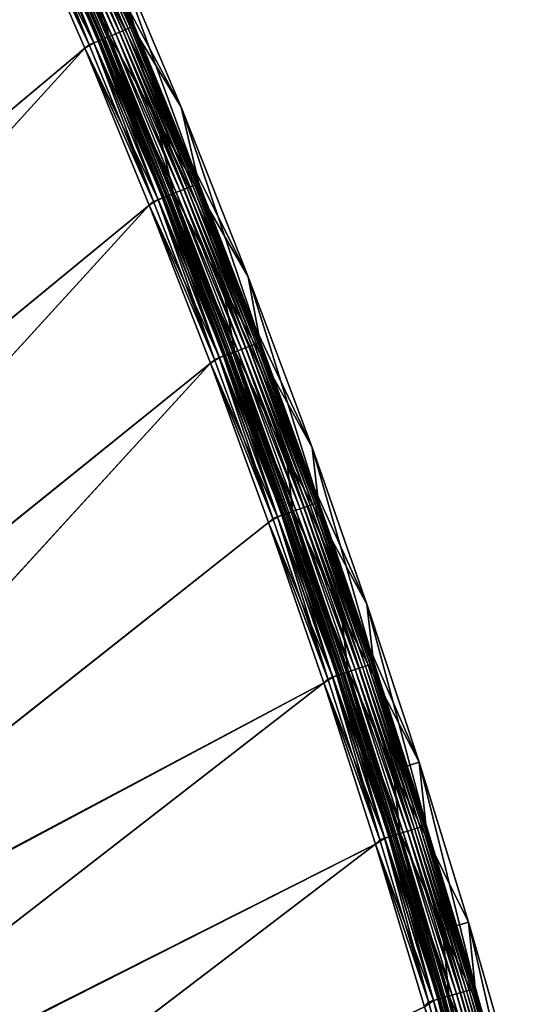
# Model space of a CAD drawing. Header units: metres. Extents: x 0 to 1400, y -1400 to 0.
# Tile 366 of 367: x 1310 to 1365, y -165 to -57. Entities that reach past the tile are written whole.
import ezdxf

# ---------------------------------------------------------------- set-up
doc = ezdxf.new("R2010")
doc.units = ezdxf.units.M

msp = doc.modelspace()

# ---------------------------------------------------------------- linework, layer by layer
at = {"layer": 'None'}
for points in [[(1315.309814, -40.636436, -5.865956), (1322.718994, -57.758438, -5.865956), (1313.909302, -34.346737, -80)], [(1313.909302, -34.346737, -80), (1322.718994, -57.758438, -5.865956), (1319.858521, -47.77298, -80)], [(1317.107056, -48.967396, -80.052361), (1311.17627, -35.58276, -80.052361), (1327.883301, -66.815987, -80)], [(1327.883301, -66.815987, -80), (1311.17627, -35.58276, -80.052361), (1319.858521, -47.77298, -80)], [(1322.086914, -58.164814, -3.09242), (1314.668091, -41.015167, -3.09242), (1314.390381, -41.138493, -2.598965)], [(1322.321411, -58.066002, -3.61347), (1314.900635, -40.911835, -3.61347), (1314.668091, -41.015167, -3.09242)], [(1322.321411, -58.066002, -3.61347), (1314.668091, -41.015167, -3.09242), (1322.086914, -58.164814, -3.09242)], [(1322.508057, -57.987404, -4.157492), (1315.085693, -40.829639, -4.157492), (1314.900635, -40.911835, -3.61347)], [(1322.508057, -57.987404, -4.157492), (1314.900635, -40.911835, -3.61347), (1322.321411, -58.066002, -3.61347)], [(1322.645264, -57.929596, -4.718482), (1315.22168, -40.769184, -4.718482), (1315.085693, -40.829639, -4.157492)], [(1322.645264, -57.929596, -4.718482), (1315.085693, -40.829639, -4.157492), (1322.508057, -57.987404, -4.157492)], [(1322.732056, -57.893024, -5.290087), (1315.307861, -40.730938, -5.290087), (1315.22168, -40.769184, -4.718482)], [(1322.732056, -57.893024, -5.290087), (1315.22168, -40.769184, -4.718482), (1322.645264, -57.929596, -4.718482)], [(1322.718994, -57.758438, -5.865956), (1315.309814, -40.636436, -5.865956), (1315.307861, -40.730938, -5.290087)], [(1322.718994, -57.758438, -5.865956), (1315.307861, -40.730938, -5.290087), (1322.732056, -57.893024, -5.290087)], [(1311.790283, -42.293659, -3.851689), (1312.127808, -42.143681, -4.292985), (1319.184937, -59.387341, -3.851689)], [(1320.293457, -58.920353, -0.985015), (1312.889526, -41.80529, -0.985015), (1311.953613, -42.221073, -0.444534)], [(1312.127808, -42.143681, -4.292985), (1312.381714, -42.030918, -4.797701), (1319.525391, -59.243931, -4.292985)], [(1312.127808, -42.143681, -4.292985), (1319.525391, -59.243931, -4.292985), (1319.184937, -59.387341, -3.851689)], [(1312.381714, -42.030918, -4.797701), (1312.541382, -41.959949, -5.347445), (1319.78125, -59.136105, -4.797701)], [(1312.381714, -42.030918, -4.797701), (1319.78125, -59.136105, -4.797701), (1319.525391, -59.243931, -4.292985)], [(1312.541382, -41.959949, -5.347445), (1312.568726, -41.854496, -5.918313), (1319.942383, -59.068241, -5.347445)], [(1312.541382, -41.959949, -5.347445), (1319.942383, -59.068241, -5.347445), (1319.78125, -59.136105, -4.797701)], [(1312.568726, -41.854496, -5.918313), (1319.954956, -58.923313, -5.918313), (1319.942383, -59.068241, -5.347445)], [(1312.568726, -41.854496, -5.918313), (1317.107056, -48.967396, -80.052361), (1319.954956, -58.923313, -5.918313)], [(1320.724365, -58.738808, -1.326719), (1313.316895, -41.615437, -1.326719), (1312.889526, -41.80529, -0.985015)], [(1320.724365, -58.738808, -1.326719), (1312.889526, -41.80529, -0.985015), (1320.293457, -58.920353, -0.985015)], [(1321.122681, -58.571003, -1.711938), (1313.711914, -41.439953, -1.711938), (1313.316895, -41.615437, -1.326719)], [(1321.122681, -58.571003, -1.711938), (1313.316895, -41.615437, -1.326719), (1320.724365, -58.738808, -1.326719)], [(1321.484619, -58.418545, -2.137379), (1314.070801, -41.280518, -2.137379), (1313.711914, -41.439953, -1.711938)], [(1321.484619, -58.418545, -2.137379), (1313.711914, -41.439953, -1.711938), (1321.122681, -58.571003, -1.711938)], [(1321.807007, -58.282738, -2.598965), (1314.390381, -41.138493, -2.598965), (1314.070801, -41.280518, -2.137379)], [(1321.807007, -58.282738, -2.598965), (1314.070801, -41.280518, -2.137379), (1321.484619, -58.418545, -2.137379)], [(1322.086914, -58.164814, -3.09242), (1314.390381, -41.138493, -2.598965), (1321.807007, -58.282738, -2.598965)], [(1317.328613, -60.330975), (1309.933228, -43.234287), (1221.869019, -140.424728)], [(1309.933105, -43.234257, -3), (1317.328491, -60.330929, -3), (1222.40271, -139.86412, -3)], [(1317.793457, -59.973515, -3.055977), (1309.933105, -43.234257, -3), (1310.4104, -42.906666, -3.055977)], [(1317.328491, -60.330929, -3), (1309.933105, -43.234257, -3), (1317.793457, -59.973515, -3.055977)], [(1318.325806, -59.749245, -0.112516), (1310.938354, -42.672127, -0.112516), (1309.933228, -43.234287)], [(1318.325806, -59.749245, -0.112516), (1309.933228, -43.234287), (1317.328613, -60.330975)], [(1317.793457, -59.973515, -3.055977), (1310.4104, -42.906666, -3.055977), (1310.915527, -42.682266, -3.221156)], [(1318.302856, -59.758938, -3.221156), (1310.915527, -42.682266, -3.221156), (1311.381104, -42.475414, -3.490045)], [(1318.302856, -59.758938, -3.221156), (1317.793457, -59.973515, -3.055977), (1310.915527, -42.682266, -3.221156)], [(1318.845215, -59.530476, -0.251606), (1311.453369, -42.443348, -0.251606), (1310.938354, -42.672127, -0.112516)], [(1318.845215, -59.530476, -0.251606), (1310.938354, -42.672127, -0.112516), (1318.325806, -59.749245, -0.112516)], [(1318.772339, -59.561142, -3.490045), (1311.381104, -42.475414, -3.490045), (1311.59375, -42.380962, -3.660043)], [(1318.772339, -59.561142, -3.490045), (1318.302856, -59.758938, -3.221156), (1311.381104, -42.475414, -3.490045)], [(1319.349731, -59.317932, -0.444534), (1311.953613, -42.221073, -0.444534), (1311.453369, -42.443348, -0.251606)], [(1319.349731, -59.317932, -0.444534), (1311.453369, -42.443348, -0.251606), (1318.845215, -59.530476, -0.251606)], [(1311.59375, -42.380962, -3.660043), (1311.790283, -42.293659, -3.851689), (1318.986816, -59.470825, -3.660043)], [(1318.986816, -59.470825, -3.660043), (1318.772339, -59.561142, -3.490045), (1311.59375, -42.380962, -3.660043)], [(1311.790283, -42.293659, -3.851689), (1319.184937, -59.387341, -3.851689), (1318.986816, -59.470825, -3.660043)], [(1320.293457, -58.920353, -0.985015), (1311.953613, -42.221073, -0.444534), (1319.349731, -59.317932, -0.444534)], [(1322.718994, -57.758438, -5.865956), (1329.798462, -75.030792, -5.865956), (1319.858521, -47.77298, -80)], [(1319.858521, -47.77298, -80), (1329.798462, -75.030792, -5.865956), (1327.883301, -66.815987, -80)], [(1317.107056, -48.967396, -80.052361), (1325.106934, -67.951378, -80.052361), (1319.954956, -58.923313, -5.918313)], [(1325.106934, -67.951378, -80.052361), (1317.107056, -48.967396, -80.052361), (1335.271973, -85.434593, -80)], [(1335.271973, -85.434593, -80), (1317.107056, -48.967396, -80.052361), (1327.883301, -66.815987, -80)], [(1328.892334, -75.570992, -2.598965), (1321.807007, -58.282738, -2.598965), (1321.484619, -58.418545, -2.137379)], [(1329.174438, -75.458511, -3.09242), (1322.086914, -58.164814, -3.09242), (1321.807007, -58.282738, -2.598965)], [(1329.174438, -75.458511, -3.09242), (1321.807007, -58.282738, -2.598965), (1328.892334, -75.570992, -2.598965)], [(1329.410889, -75.364258, -3.61347), (1322.321411, -58.066002, -3.61347), (1322.086914, -58.164814, -3.09242)], [(1329.410889, -75.364258, -3.61347), (1322.086914, -58.164814, -3.09242), (1329.174438, -75.458511, -3.09242)], [(1329.598999, -75.289291, -4.157492), (1322.508057, -57.987404, -4.157492), (1322.321411, -58.066002, -3.61347)], [(1329.598999, -75.289291, -4.157492), (1322.321411, -58.066002, -3.61347), (1329.410889, -75.364258, -3.61347)], [(1329.737305, -75.234154, -4.718482), (1322.645264, -57.929596, -4.718482), (1322.508057, -57.987404, -4.157492)], [(1329.737305, -75.234154, -4.718482), (1322.508057, -57.987404, -4.157492), (1329.598999, -75.289291, -4.157492)], [(1329.824829, -75.199265, -5.290087), (1322.732056, -57.893024, -5.290087), (1322.645264, -57.929596, -4.718482)], [(1329.824829, -75.199265, -5.290087), (1322.645264, -57.929596, -4.718482), (1329.737305, -75.234154, -4.718482)], [(1329.798462, -75.030792, -5.865956), (1322.718994, -57.758438, -5.865956), (1322.732056, -57.893024, -5.290087)], [(1329.798462, -75.030792, -5.865956), (1322.732056, -57.893024, -5.290087), (1329.824829, -75.199265, -5.290087)], [(1325.833496, -76.790382, -3.490045), (1318.772339, -59.561142, -3.490045), (1318.986816, -59.470825, -3.660043)], [(1326.415405, -76.558395, -0.444534), (1319.349731, -59.317932, -0.444534), (1318.845215, -59.530476, -0.251606)], [(1318.986816, -59.470825, -3.660043), (1319.184937, -59.387341, -3.851689), (1326.049561, -76.704231, -3.660043)], [(1326.049561, -76.704231, -3.660043), (1325.833496, -76.790382, -3.490045), (1318.986816, -59.470825, -3.660043)], [(1319.184937, -59.387341, -3.851689), (1319.525391, -59.243931, -4.292985), (1326.24939, -76.624603, -3.851689)], [(1319.184937, -59.387341, -3.851689), (1326.24939, -76.624603, -3.851689), (1326.049561, -76.704231, -3.660043)], [(1327.366699, -76.179169, -0.985015), (1320.293457, -58.920353, -0.985015), (1319.349731, -59.317932, -0.444534)], [(1327.366699, -76.179169, -0.985015), (1319.349731, -59.317932, -0.444534), (1326.415405, -76.558395, -0.444534)], [(1319.525391, -59.243931, -4.292985), (1319.78125, -59.136105, -4.797701), (1326.592529, -76.487808, -4.292985)], [(1319.525391, -59.243931, -4.292985), (1326.592529, -76.487808, -4.292985), (1326.24939, -76.624603, -3.851689)], [(1319.78125, -59.136105, -4.797701), (1319.942383, -59.068241, -5.347445), (1326.850464, -76.384964, -4.797701)], [(1319.78125, -59.136105, -4.797701), (1326.850464, -76.384964, -4.797701), (1326.592529, -76.487808, -4.292985)], [(1319.942383, -59.068241, -5.347445), (1319.954956, -58.923313, -5.918313), (1327.012817, -76.320236, -5.347445)], [(1319.942383, -59.068241, -5.347445), (1327.012817, -76.320236, -5.347445), (1326.850464, -76.384964, -4.797701)], [(1319.954956, -58.923313, -5.918313), (1327.012329, -76.142021, -5.918313), (1327.012817, -76.320236, -5.347445)], [(1319.954956, -58.923313, -5.918313), (1325.106934, -67.951378, -80.052361), (1327.012329, -76.142021, -5.918313)], [(1327.801025, -76.006012, -1.326719), (1320.724365, -58.738808, -1.326719), (1320.293457, -58.920353, -0.985015)], [(1327.801025, -76.006012, -1.326719), (1320.293457, -58.920353, -0.985015), (1327.366699, -76.179169, -0.985015)], [(1328.202637, -75.845947, -1.711938), (1321.122681, -58.571003, -1.711938), (1320.724365, -58.738808, -1.326719)], [(1328.202637, -75.845947, -1.711938), (1320.724365, -58.738808, -1.326719), (1327.801025, -76.006012, -1.326719)], [(1328.567383, -75.700531, -2.137379), (1321.484619, -58.418545, -2.137379), (1321.122681, -58.571003, -1.711938)], [(1328.567383, -75.700531, -2.137379), (1321.122681, -58.571003, -1.711938), (1328.202637, -75.845947, -1.711938)], [(1328.892334, -75.570992, -2.598965), (1321.484619, -58.418545, -2.137379), (1328.567383, -75.700531, -2.137379)], [(1233.882446, -152.003723), (1317.328613, -60.330975), (1221.869019, -140.424728)], [(1317.328491, -60.330929, -3), (1234.429688, -151.456421, -3), (1222.40271, -139.86412, -3)], [(1324.390747, -77.56797), (1317.328613, -60.330975), (1233.882446, -152.003723)], [(1317.328491, -60.330929, -3), (1324.390747, -77.567909, -3), (1234.429688, -151.456421, -3)], [(1324.846802, -77.183716, -3.055977), (1317.328491, -60.330929, -3), (1317.793457, -59.973515, -3.055977)], [(1324.390747, -77.567909, -3), (1317.328491, -60.330929, -3), (1324.846802, -77.183716, -3.055977)], [(1325.383423, -76.969803, -0.112516), (1318.325806, -59.749245, -0.112516), (1317.328613, -60.330975)], [(1325.383423, -76.969803, -0.112516), (1317.328613, -60.330975), (1324.390747, -77.56797)], [(1324.846802, -77.183716, -3.055977), (1317.793457, -59.973515, -3.055977), (1318.302856, -59.758938, -3.221156)], [(1325.360229, -76.97905, -3.221156), (1318.302856, -59.758938, -3.221156), (1318.772339, -59.561142, -3.490045)], [(1325.360229, -76.97905, -3.221156), (1324.846802, -77.183716, -3.055977), (1318.302856, -59.758938, -3.221156)], [(1325.90686, -76.761131, -0.251606), (1318.845215, -59.530476, -0.251606), (1318.325806, -59.749245, -0.112516)], [(1325.90686, -76.761131, -0.251606), (1318.325806, -59.749245, -0.112516), (1325.383423, -76.969803, -0.112516)], [(1325.833496, -76.790382, -3.490045), (1325.360229, -76.97905, -3.221156), (1318.772339, -59.561142, -3.490045)], [(1326.415405, -76.558395, -0.444534), (1318.845215, -59.530476, -0.251606), (1325.90686, -76.761131, -0.251606)], [(1329.798462, -75.030792, -5.865956), (1336.546021, -92.450699, -5.865956), (1327.883301, -66.815987, -80)], [(1327.883301, -66.815987, -80), (1336.546021, -92.450699, -5.865956), (1335.271973, -85.434593, -80)], [(1325.106934, -67.951378, -80.052361), (1332.472656, -86.512146, -80.052361), (1327.012329, -76.142021, -5.918313)], [(1332.472656, -86.512146, -80.052361), (1325.106934, -67.951378, -80.052361), (1342.273315, -104.20224, -80)], [(1342.273315, -104.20224, -80), (1325.106934, -67.951378, -80.052361), (1335.271973, -85.434593, -80)], [(1335.315918, -93.11837, -2.137379), (1328.567383, -75.700531, -2.137379), (1328.202637, -75.845947, -1.711938)], [(1335.643311, -92.995148, -2.598965), (1328.892334, -75.570992, -2.598965), (1328.567383, -75.700531, -2.137379)], [(1335.643311, -92.995148, -2.598965), (1328.567383, -75.700531, -2.137379), (1335.315918, -93.11837, -2.137379)], [(1335.927612, -92.888153, -3.09242), (1329.174438, -75.458511, -3.09242), (1328.892334, -75.570992, -2.598965)], [(1335.927612, -92.888153, -3.09242), (1328.892334, -75.570992, -2.598965), (1335.643311, -92.995148, -2.598965)], [(1336.165894, -92.7985, -3.61347), (1329.410889, -75.364258, -3.61347), (1329.174438, -75.458511, -3.09242)], [(1336.165894, -92.7985, -3.61347), (1329.174438, -75.458511, -3.09242), (1335.927612, -92.888153, -3.09242)], [(1336.355347, -92.727188, -4.157492), (1329.598999, -75.289291, -4.157492), (1329.410889, -75.364258, -3.61347)], [(1336.355347, -92.727188, -4.157492), (1329.410889, -75.364258, -3.61347), (1336.165894, -92.7985, -3.61347)], [(1336.494751, -92.674736, -4.718482), (1329.737305, -75.234154, -4.718482), (1329.598999, -75.289291, -4.157492)], [(1336.494751, -92.674736, -4.718482), (1329.598999, -75.289291, -4.157492), (1336.355347, -92.727188, -4.157492)], [(1336.582886, -92.641556, -5.290087), (1329.824829, -75.199265, -5.290087), (1329.737305, -75.234154, -4.718482)], [(1336.582886, -92.641556, -5.290087), (1329.737305, -75.234154, -4.718482), (1336.494751, -92.674736, -4.718482)], [(1336.546021, -92.450699, -5.865956), (1329.798462, -75.030792, -5.865956), (1329.824829, -75.199265, -5.290087)], [(1336.546021, -92.450699, -5.865956), (1329.824829, -75.199265, -5.290087), (1336.582886, -92.641556, -5.290087)], [(1332.084717, -94.334526, -3.221156), (1325.360229, -76.97905, -3.221156), (1325.833496, -76.790382, -3.490045)], [(1332.635498, -94.127243, -0.251606), (1325.90686, -76.761131, -0.251606), (1325.383423, -76.969803, -0.112516)], [(1332.561523, -94.15506, -3.490045), (1325.833496, -76.790382, -3.490045), (1326.049561, -76.704231, -3.660043)], [(1332.561523, -94.15506, -3.490045), (1332.084717, -94.334526, -3.221156), (1325.833496, -76.790382, -3.490045)], [(1333.147827, -93.934395, -0.444534), (1326.415405, -76.558395, -0.444534), (1325.90686, -76.761131, -0.251606)], [(1333.147827, -93.934395, -0.444534), (1325.90686, -76.761131, -0.251606), (1332.635498, -94.127243, -0.251606)], [(1326.049561, -76.704231, -3.660043), (1326.24939, -76.624603, -3.851689), (1332.779297, -94.073112, -3.660043)], [(1332.779297, -94.073112, -3.660043), (1332.561523, -94.15506, -3.490045), (1326.049561, -76.704231, -3.660043)], [(1326.24939, -76.624603, -3.851689), (1326.592529, -76.487808, -4.292985), (1332.980469, -93.997368, -3.851689)], [(1326.24939, -76.624603, -3.851689), (1332.980469, -93.997368, -3.851689), (1332.779297, -94.073112, -3.660043)], [(1334.106323, -93.573662, -0.985015), (1327.366699, -76.179169, -0.985015), (1326.415405, -76.558395, -0.444534)], [(1334.106323, -93.573662, -0.985015), (1326.415405, -76.558395, -0.444534), (1333.147827, -93.934395, -0.444534)], [(1326.592529, -76.487808, -4.292985), (1326.850464, -76.384964, -4.797701), (1333.326172, -93.867249, -4.292985)], [(1326.592529, -76.487808, -4.292985), (1333.326172, -93.867249, -4.292985), (1332.980469, -93.997368, -3.851689)], [(1326.850464, -76.384964, -4.797701), (1327.012817, -76.320236, -5.347445), (1333.586182, -93.769417, -4.797701)], [(1326.850464, -76.384964, -4.797701), (1333.586182, -93.769417, -4.797701), (1333.326172, -93.867249, -4.292985)], [(1327.012817, -76.320236, -5.347445), (1327.012329, -76.142021, -5.918313), (1333.749756, -93.707848, -5.347445)], [(1327.012329, -76.142021, -5.918313), (1333.739014, -93.50782, -5.918313), (1333.749756, -93.707848, -5.347445)], [(1327.012329, -76.142021, -5.918313), (1332.472656, -86.512146, -80.052361), (1333.739014, -93.50782, -5.918313)], [(1327.012817, -76.320236, -5.347445), (1333.749756, -93.707848, -5.347445), (1333.586182, -93.769417, -4.797701)], [(1334.543945, -93.408951, -1.326719), (1327.801025, -76.006012, -1.326719), (1327.366699, -76.179169, -0.985015)], [(1334.543945, -93.408951, -1.326719), (1327.366699, -76.179169, -0.985015), (1334.106323, -93.573662, -0.985015)], [(1334.948486, -93.256699, -1.711938), (1328.202637, -75.845947, -1.711938), (1327.801025, -76.006012, -1.326719)], [(1334.948486, -93.256699, -1.711938), (1327.801025, -76.006012, -1.326719), (1334.543945, -93.408951, -1.326719)], [(1335.315918, -93.11837, -2.137379), (1328.202637, -75.845947, -1.711938), (1334.948486, -93.256699, -1.711938)], [(1245.461914, -164.016968), (1324.390747, -77.56797), (1233.882446, -152.003723)], [(1324.390747, -77.567909, -3), (1246.022583, -163.483215, -3), (1234.429688, -151.456421, -3)], [(1331.117065, -94.938782), (1324.390747, -77.56797), (1245.461914, -164.016968)], [(1324.390747, -77.567909, -3), (1331.117065, -94.938705, -3), (1246.022583, -163.483215, -3)], [(1332.108032, -94.325729, -0.112516), (1325.383423, -76.969803, -0.112516), (1324.390747, -77.56797)], [(1331.567383, -94.529213, -3.055977), (1324.390747, -77.567909, -3), (1324.846802, -77.183716, -3.055977)], [(1331.117065, -94.938705, -3), (1324.390747, -77.567909, -3), (1331.567383, -94.529213, -3.055977)], [(1332.108032, -94.325729, -0.112516), (1324.390747, -77.56797), (1331.117065, -94.938782)], [(1331.567383, -94.529213, -3.055977), (1324.846802, -77.183716, -3.055977), (1325.360229, -76.97905, -3.221156)], [(1332.084717, -94.334526, -3.221156), (1331.567383, -94.529213, -3.055977), (1325.360229, -76.97905, -3.221156)], [(1332.635498, -94.127243, -0.251606), (1325.383423, -76.969803, -0.112516), (1332.108032, -94.325729, -0.112516)], [(1336.546021, -92.450699, -5.865956), (1342.959473, -110.01535, -5.865956), (1335.271973, -85.434593, -80)], [(1335.271973, -85.434593, -80), (1342.959473, -110.01535, -5.865956), (1342.273315, -104.20224, -80)], [(1332.472656, -86.512146, -80.052361), (1339.452271, -105.221497, -80.052361), (1333.739014, -93.50782, -5.918313)], [(1339.452271, -105.221497, -80.052361), (1332.472656, -86.512146, -80.052361), (1348.302979, -121.39592, -80)], [(1348.302979, -121.39592, -80), (1332.472656, -86.512146, -80.052361), (1342.273315, -104.20224, -80)], [(1342.057129, -110.547112, -2.598965), (1335.643311, -92.995148, -2.598965), (1335.315918, -93.11837, -2.137379)], [(1342.343384, -110.445648, -3.09242), (1335.927612, -92.888153, -3.09242), (1335.643311, -92.995148, -2.598965)], [(1342.343384, -110.445648, -3.09242), (1335.643311, -92.995148, -2.598965), (1342.057129, -110.547112, -2.598965)], [(1342.583252, -110.360626, -3.61347), (1336.165894, -92.7985, -3.61347), (1335.927612, -92.888153, -3.09242)], [(1342.583252, -110.360626, -3.61347), (1335.927612, -92.888153, -3.09242), (1342.343384, -110.445648, -3.09242)], [(1342.77417, -110.292992, -4.157492), (1336.355347, -92.727188, -4.157492), (1336.165894, -92.7985, -3.61347)], [(1342.77417, -110.292992, -4.157492), (1336.165894, -92.7985, -3.61347), (1342.583252, -110.360626, -3.61347)], [(1342.914429, -110.243256, -4.718482), (1336.494751, -92.674736, -4.718482), (1336.355347, -92.727188, -4.157492)], [(1342.914429, -110.243256, -4.718482), (1336.355347, -92.727188, -4.157492), (1342.77417, -110.292992, -4.157492)], [(1343.003296, -110.211784, -5.290087), (1336.582886, -92.641556, -5.290087), (1336.494751, -92.674736, -4.718482)], [(1343.003296, -110.211784, -5.290087), (1336.494751, -92.674736, -4.718482), (1342.914429, -110.243256, -4.718482)], [(1342.959473, -110.01535, -5.865956), (1336.546021, -92.450699, -5.865956), (1336.582886, -92.641556, -5.290087)], [(1342.959473, -110.01535, -5.865956), (1336.582886, -92.641556, -5.290087), (1343.003296, -110.211784, -5.290087)], [(1338.953369, -111.64711, -3.490045), (1332.561523, -94.15506, -3.490045), (1332.779297, -94.073112, -3.660043)], [(1339.543823, -111.437843, -0.444534), (1333.147827, -93.934395, -0.444534), (1332.635498, -94.127243, -0.251606)], [(1332.779297, -94.073112, -3.660043), (1332.980469, -93.997368, -3.851689), (1339.172607, -111.569397, -3.660043)], [(1339.172607, -111.569397, -3.660043), (1338.953369, -111.64711, -3.490045), (1332.779297, -94.073112, -3.660043)], [(1332.980469, -93.997368, -3.851689), (1333.326172, -93.867249, -4.292985), (1339.375244, -111.497566, -3.851689)], [(1332.980469, -93.997368, -3.851689), (1339.375244, -111.497566, -3.851689), (1339.172607, -111.569397, -3.660043)], [(1340.509033, -111.095749, -0.985015), (1334.106323, -93.573662, -0.985015), (1333.147827, -93.934395, -0.444534)], [(1340.509033, -111.095749, -0.985015), (1333.147827, -93.934395, -0.444534), (1339.543823, -111.437843, -0.444534)], [(1333.326172, -93.867249, -4.292985), (1333.586182, -93.769417, -4.797701), (1339.723511, -111.374168, -4.292985)], [(1333.326172, -93.867249, -4.292985), (1339.723511, -111.374168, -4.292985), (1339.375244, -111.497566, -3.851689)], [(1333.586182, -93.769417, -4.797701), (1333.749756, -93.707848, -5.347445), (1339.985229, -111.281387, -4.797701)], [(1333.586182, -93.769417, -4.797701), (1339.985229, -111.281387, -4.797701), (1339.723511, -111.374168, -4.292985)], [(1333.749756, -93.707848, -5.347445), (1333.739014, -93.50782, -5.918313), (1340.150024, -111.223, -5.347445)], [(1333.739014, -93.50782, -5.918313), (1340.132568, -111.017914, -5.918313), (1340.150024, -111.223, -5.347445)], [(1333.739014, -93.50782, -5.918313), (1339.452271, -105.221497, -80.052361), (1340.132568, -111.017914, -5.918313)], [(1333.749756, -93.707848, -5.347445), (1340.150024, -111.223, -5.347445), (1339.985229, -111.281387, -4.797701)], [(1340.949829, -110.939537, -1.326719), (1334.543945, -93.408951, -1.326719), (1334.106323, -93.573662, -0.985015)], [(1340.949829, -110.939537, -1.326719), (1334.106323, -93.573662, -0.985015), (1340.509033, -111.095749, -0.985015)], [(1341.357178, -110.795151, -1.711938), (1334.948486, -93.256699, -1.711938), (1334.543945, -93.408951, -1.326719)], [(1341.357178, -110.795151, -1.711938), (1334.543945, -93.408951, -1.326719), (1340.949829, -110.939537, -1.326719)], [(1341.727417, -110.663971, -2.137379), (1335.315918, -93.11837, -2.137379), (1334.948486, -93.256699, -1.711938)], [(1341.727417, -110.663971, -2.137379), (1334.948486, -93.256699, -1.711938), (1341.357178, -110.795151, -1.711938)], [(1342.057129, -110.547112, -2.598965), (1335.315918, -93.11837, -2.137379), (1341.727417, -110.663971, -2.137379)], [(1256.592285, -176.447891), (1331.117065, -94.938782), (1245.461914, -164.016968)], [(1331.117065, -94.938705, -3), (1257.166016, -175.927948, -3), (1246.022583, -163.483215, -3)], [(1256.592285, -176.447891), (1337.505005, -112.436867), (1331.117065, -94.938782)], [(1331.117065, -94.938705, -3), (1337.505005, -112.436768, -3), (1257.166016, -175.927948, -3)], [(1338.496704, -111.808968, -0.112516), (1332.108032, -94.325729, -0.112516), (1331.117065, -94.938782)], [(1337.952148, -112.001938, -3.055977), (1331.117065, -94.938705, -3), (1331.567383, -94.529213, -3.055977)], [(1337.505005, -112.436768, -3), (1331.117065, -94.938705, -3), (1337.952148, -112.001938, -3.055977)], [(1338.496704, -111.808968, -0.112516), (1331.117065, -94.938782), (1337.505005, -112.436867)], [(1337.952148, -112.001938, -3.055977), (1331.567383, -94.529213, -3.055977), (1332.084717, -94.334526, -3.221156)], [(1338.473145, -111.817307, -3.221156), (1332.084717, -94.334526, -3.221156), (1332.561523, -94.15506, -3.490045)], [(1338.473145, -111.817307, -3.221156), (1337.952148, -112.001938, -3.055977), (1332.084717, -94.334526, -3.221156)], [(1339.027832, -111.620728, -0.251606), (1332.635498, -94.127243, -0.251606), (1332.108032, -94.325729, -0.112516)], [(1339.027832, -111.620728, -0.251606), (1332.108032, -94.325729, -0.112516), (1338.496704, -111.808968, -0.112516)], [(1338.953369, -111.64711, -3.490045), (1338.473145, -111.817307, -3.221156), (1332.561523, -94.15506, -3.490045)], [(1339.543823, -111.437843, -0.444534), (1332.635498, -94.127243, -0.251606), (1339.027832, -111.620728, -0.251606)], [(1342.959473, -110.01535, -5.865956), (1349.036621, -127.721138, -5.865956), (1342.273315, -104.20224, -80)], [(1342.273315, -104.20224, -80), (1349.036621, -127.721138, -5.865956), (1348.302979, -121.39592, -80)], [(1339.452271, -105.221497, -80.052361), (1345.463257, -122.361847, -80.052361), (1340.132568, -111.017914, -5.918313)], [(1345.463257, -122.361847, -80.052361), (1339.452271, -105.221497, -80.052361), (1354.032349, -138.777664, -80)], [(1354.032349, -138.777664, -80), (1339.452271, -105.221497, -80.052361), (1348.302979, -121.39592, -80)], [(1348.852173, -127.9786, -4.157492), (1342.77417, -110.292992, -4.157492), (1342.583252, -110.360626, -3.61347)], [(1348.99353, -127.931587, -4.718482), (1342.914429, -110.243256, -4.718482), (1342.77417, -110.292992, -4.157492)], [(1348.99353, -127.931587, -4.718482), (1342.77417, -110.292992, -4.157492), (1348.852173, -127.9786, -4.157492)], [(1349.082886, -127.90184, -5.290087), (1343.003296, -110.211784, -5.290087), (1342.914429, -110.243256, -4.718482)], [(1349.082886, -127.90184, -5.290087), (1342.914429, -110.243256, -4.718482), (1348.99353, -127.931587, -4.718482)], [(1349.036621, -127.721138, -5.865956), (1342.959473, -110.01535, -5.865956), (1343.003296, -110.211784, -5.290087)], [(1349.036621, -127.721138, -5.865956), (1343.003296, -110.211784, -5.290087), (1349.082886, -127.90184, -5.290087)], [(1339.375244, -111.497566, -3.851689), (1339.723511, -111.374168, -4.292985), (1345.430664, -129.117111, -3.851689)], [(1346.572021, -128.737335, -0.985015), (1340.509033, -111.095749, -0.985015), (1339.543823, -111.437843, -0.444534)], [(1339.723511, -111.374168, -4.292985), (1339.985229, -111.281387, -4.797701), (1345.78125, -129.000488, -4.292985)], [(1339.723511, -111.374168, -4.292985), (1345.78125, -129.000488, -4.292985), (1345.430664, -129.117111, -3.851689)], [(1339.985229, -111.281387, -4.797701), (1340.150024, -111.223, -5.347445), (1346.0448, -128.912796, -4.797701)], [(1339.985229, -111.281387, -4.797701), (1346.0448, -128.912796, -4.797701), (1345.78125, -129.000488, -4.292985)], [(1340.150024, -111.223, -5.347445), (1340.132568, -111.017914, -5.918313), (1346.210571, -128.857605, -5.347445)], [(1340.132568, -111.017914, -5.918313), (1346.190796, -128.668716, -5.918313), (1346.210571, -128.857605, -5.347445)], [(1340.132568, -111.017914, -5.918313), (1345.463257, -122.361847, -80.052361), (1346.190796, -128.668716, -5.918313)], [(1340.150024, -111.223, -5.347445), (1346.210571, -128.857605, -5.347445), (1346.0448, -128.912796, -4.797701)], [(1347.015747, -128.589691, -1.326719), (1340.949829, -110.939537, -1.326719), (1340.509033, -111.095749, -0.985015)], [(1347.015747, -128.589691, -1.326719), (1340.509033, -111.095749, -0.985015), (1346.572021, -128.737335, -0.985015)], [(1347.425903, -128.453217, -1.711938), (1341.357178, -110.795151, -1.711938), (1340.949829, -110.939537, -1.326719)], [(1347.425903, -128.453217, -1.711938), (1340.949829, -110.939537, -1.326719), (1347.015747, -128.589691, -1.326719)], [(1347.798462, -128.329224, -2.137379), (1341.727417, -110.663971, -2.137379), (1341.357178, -110.795151, -1.711938)], [(1347.798462, -128.329224, -2.137379), (1341.357178, -110.795151, -1.711938), (1347.425903, -128.453217, -1.711938)], [(1348.130371, -128.218781, -2.598965), (1342.057129, -110.547112, -2.598965), (1341.727417, -110.663971, -2.137379)], [(1348.130371, -128.218781, -2.598965), (1341.727417, -110.663971, -2.137379), (1347.798462, -128.329224, -2.137379)], [(1348.418579, -128.122879, -3.09242), (1342.343384, -110.445648, -3.09242), (1342.057129, -110.547112, -2.598965)], [(1348.418579, -128.122879, -3.09242), (1342.057129, -110.547112, -2.598965), (1348.130371, -128.218781, -2.598965)], [(1348.660156, -128.042526, -3.61347), (1342.583252, -110.360626, -3.61347), (1342.343384, -110.445648, -3.09242)], [(1348.660156, -128.042526, -3.61347), (1342.343384, -110.445648, -3.09242), (1348.418579, -128.122879, -3.09242)], [(1348.852173, -127.9786, -4.157492), (1342.583252, -110.360626, -3.61347), (1348.660156, -128.042526, -3.61347)], [(1343.552124, -130.055634), (1337.505005, -112.436867), (1256.592285, -176.447891)], [(1337.505005, -112.436768, -3), (1343.552002, -130.055511, -3), (1257.166016, -175.927948, -3)], [(1344.546265, -129.411438, -0.112516), (1338.496704, -111.808968, -0.112516), (1337.505005, -112.436867)], [(1343.998047, -129.593826, -3.055977), (1337.505005, -112.436768, -3), (1337.952148, -112.001938, -3.055977)], [(1343.552002, -130.055511, -3), (1337.505005, -112.436768, -3), (1343.998047, -129.593826, -3.055977)], [(1344.546265, -129.411438, -0.112516), (1337.505005, -112.436867), (1343.552124, -130.055634)], [(1343.998047, -129.593826, -3.055977), (1337.952148, -112.001938, -3.055977), (1338.473145, -111.817307, -3.221156)], [(1344.522461, -129.419312, -3.221156), (1338.473145, -111.817307, -3.221156), (1338.953369, -111.64711, -3.490045)], [(1344.522461, -129.419312, -3.221156), (1343.998047, -129.593826, -3.055977), (1338.473145, -111.817307, -3.221156)], [(1345.080933, -129.233521, -0.251606), (1339.027832, -111.620728, -0.251606), (1338.496704, -111.808968, -0.112516)], [(1345.080933, -129.233521, -0.251606), (1338.496704, -111.808968, -0.112516), (1344.546265, -129.411438, -0.112516)], [(1345.005981, -129.258453, -3.490045), (1338.953369, -111.64711, -3.490045), (1339.172607, -111.569397, -3.660043)], [(1345.005981, -129.258453, -3.490045), (1344.522461, -129.419312, -3.221156), (1338.953369, -111.64711, -3.490045)], [(1345.600342, -129.060669, -0.444534), (1339.543823, -111.437843, -0.444534), (1339.027832, -111.620728, -0.251606)], [(1345.600342, -129.060669, -0.444534), (1339.027832, -111.620728, -0.251606), (1345.080933, -129.233521, -0.251606)], [(1339.172607, -111.569397, -3.660043), (1339.375244, -111.497566, -3.851689), (1345.226685, -129.185013, -3.660043)], [(1345.226685, -129.185013, -3.660043), (1345.005981, -129.258453, -3.490045), (1339.172607, -111.569397, -3.660043)], [(1339.375244, -111.497566, -3.851689), (1345.430664, -129.117111, -3.851689), (1345.226685, -129.185013, -3.660043)], [(1346.572021, -128.737335, -0.985015), (1339.543823, -111.437843, -0.444534), (1345.600342, -129.060669, -0.444534)], [(1349.036621, -127.721138, -5.865956), (1354.774902, -145.560226, -5.865956), (1348.302979, -121.39592, -80)], [(1348.302979, -121.39592, -80), (1354.774902, -145.560226, -5.865956), (1354.032349, -138.777664, -80)], [(1345.463257, -122.361847, -80.052361), (1351.174805, -139.689682, -80.052361), (1346.190796, -128.668716, -5.918313)], [(1351.174805, -139.689682, -80.052361), (1345.463257, -122.361847, -80.052361), (1354.032349, -138.777664, -80)], [(1346.210571, -128.857605, -5.347445), (1346.190796, -128.668716, -5.918313), (1351.928467, -146.603577, -5.347445)], [(1346.190796, -128.668716, -5.918313), (1351.911255, -146.452393, -5.918313), (1351.928467, -146.603577, -5.347445)], [(1346.190796, -128.668716, -5.918313), (1351.174805, -139.689682, -80.052361), (1351.911255, -146.452393, -5.918313)], [(1352.738647, -146.351303, -1.326719), (1347.015747, -128.589691, -1.326719), (1346.572021, -128.737335, -0.985015)], [(1353.151367, -146.222809, -1.711938), (1347.425903, -128.453217, -1.711938), (1347.015747, -128.589691, -1.326719)], [(1353.151367, -146.222809, -1.711938), (1347.015747, -128.589691, -1.326719), (1352.738647, -146.351303, -1.326719)], [(1353.526245, -146.106049, -2.137379), (1347.798462, -128.329224, -2.137379), (1347.425903, -128.453217, -1.711938)], [(1353.526245, -146.106049, -2.137379), (1347.425903, -128.453217, -1.711938), (1353.151367, -146.222809, -1.711938)], [(1353.860229, -146.00206, -2.598965), (1348.130371, -128.218781, -2.598965), (1347.798462, -128.329224, -2.137379)], [(1353.860229, -146.00206, -2.598965), (1347.798462, -128.329224, -2.137379), (1353.526245, -146.106049, -2.137379)], [(1354.150269, -145.911743, -3.09242), (1348.418579, -128.122879, -3.09242), (1348.130371, -128.218781, -2.598965)], [(1354.150269, -145.911743, -3.09242), (1348.130371, -128.218781, -2.598965), (1353.860229, -146.00206, -2.598965)], [(1354.393311, -145.83609, -3.61347), (1348.660156, -128.042526, -3.61347), (1348.418579, -128.122879, -3.09242)], [(1354.393311, -145.83609, -3.61347), (1348.418579, -128.122879, -3.09242), (1354.150269, -145.911743, -3.09242)], [(1354.586548, -145.775894, -4.157492), (1348.852173, -127.9786, -4.157492), (1348.660156, -128.042526, -3.61347)], [(1354.586548, -145.775894, -4.157492), (1348.660156, -128.042526, -3.61347), (1354.393311, -145.83609, -3.61347)], [(1354.72876, -145.731628, -4.718482), (1348.99353, -127.931587, -4.718482), (1348.852173, -127.9786, -4.157492)], [(1354.72876, -145.731628, -4.718482), (1348.852173, -127.9786, -4.157492), (1354.586548, -145.775894, -4.157492)], [(1354.818726, -145.703613, -5.290087), (1349.082886, -127.90184, -5.290087), (1348.99353, -127.931587, -4.718482)], [(1354.818726, -145.703613, -5.290087), (1348.99353, -127.931587, -4.718482), (1354.72876, -145.731628, -4.718482)], [(1354.774902, -145.560226, -5.865956), (1349.036621, -127.721138, -5.865956), (1349.082886, -127.90184, -5.290087)], [(1354.774902, -145.560226, -5.865956), (1349.082886, -127.90184, -5.290087), (1354.818726, -145.703613, -5.290087)], [(1349.702026, -147.296814, -3.055977), (1343.552002, -130.055511, -3), (1343.998047, -129.593826, -3.055977)], [(1350.253662, -147.125076, -0.112516), (1344.546265, -129.411438, -0.112516), (1343.552124, -130.055634)], [(1349.702026, -147.296814, -3.055977), (1343.998047, -129.593826, -3.055977), (1344.522461, -129.419312, -3.221156)], [(1350.229736, -147.132492, -3.221156), (1344.522461, -129.419312, -3.221156), (1345.005981, -129.258453, -3.490045)], [(1350.229736, -147.132492, -3.221156), (1349.702026, -147.296814, -3.055977), (1344.522461, -129.419312, -3.221156)], [(1350.791626, -146.95755, -0.251606), (1345.080933, -129.233521, -0.251606), (1344.546265, -129.411438, -0.112516)], [(1350.791626, -146.95755, -0.251606), (1344.546265, -129.411438, -0.112516), (1350.253662, -147.125076, -0.112516)], [(1350.716187, -146.981033, -3.490045), (1345.005981, -129.258453, -3.490045), (1345.226685, -129.185013, -3.660043)], [(1350.716187, -146.981033, -3.490045), (1350.229736, -147.132492, -3.221156), (1345.005981, -129.258453, -3.490045)], [(1351.314331, -146.794785, -0.444534), (1345.600342, -129.060669, -0.444534), (1345.080933, -129.233521, -0.251606)], [(1351.314331, -146.794785, -0.444534), (1345.080933, -129.233521, -0.251606), (1350.791626, -146.95755, -0.251606)], [(1345.226685, -129.185013, -3.660043), (1345.430664, -129.117111, -3.851689), (1350.938354, -146.911865, -3.660043)], [(1350.938354, -146.911865, -3.660043), (1350.716187, -146.981033, -3.490045), (1345.226685, -129.185013, -3.660043)], [(1345.430664, -129.117111, -3.851689), (1345.78125, -129.000488, -4.292985), (1351.143677, -146.847931, -3.851689)], [(1345.430664, -129.117111, -3.851689), (1351.143677, -146.847931, -3.851689), (1350.938354, -146.911865, -3.660043)], [(1352.292114, -146.490326, -0.985015), (1346.572021, -128.737335, -0.985015), (1345.600342, -129.060669, -0.444534)], [(1352.292114, -146.490326, -0.985015), (1345.600342, -129.060669, -0.444534), (1351.314331, -146.794785, -0.444534)], [(1345.78125, -129.000488, -4.292985), (1346.0448, -128.912796, -4.797701), (1351.496338, -146.738113, -4.292985)], [(1345.78125, -129.000488, -4.292985), (1351.496338, -146.738113, -4.292985), (1351.143677, -146.847931, -3.851689)], [(1346.0448, -128.912796, -4.797701), (1346.210571, -128.857605, -5.347445), (1351.761597, -146.655548, -4.797701)], [(1346.0448, -128.912796, -4.797701), (1351.761597, -146.655548, -4.797701), (1351.496338, -146.738113, -4.292985)], [(1346.210571, -128.857605, -5.347445), (1351.928467, -146.603577, -5.347445), (1351.761597, -146.655548, -4.797701)], [(1352.738647, -146.351303, -1.326719), (1346.572021, -128.737335, -0.985015), (1352.292114, -146.490326, -0.985015)], [(1267.259277, -189.278366), (1343.552124, -130.055634), (1256.592285, -176.447891)], [(1257.166016, -175.927948, -3), (1343.552002, -130.055511, -3), (1267.845703, -188.772476, -3)], [(1349.256104, -147.788437), (1343.552124, -130.055634), (1267.259277, -189.278366)], [(1343.552002, -130.055511, -3), (1349.256104, -147.7883, -3), (1267.845703, -188.772476, -3)], [(1349.256104, -147.7883, -3), (1343.552002, -130.055511, -3), (1349.702026, -147.296814, -3.055977)], [(1350.253662, -147.125076, -0.112516), (1343.552124, -130.055634), (1349.256104, -147.788437)], [(1351.174805, -139.689682, -80.052361), (1354.032349, -138.777664, -80), (1359.4552, -156.343765, -80)], [(1354.774902, -145.560226, -5.865956), (1360.171753, -163.523376, -5.865956), (1354.032349, -138.777664, -80)], [(1354.032349, -138.777664, -80), (1360.171753, -163.523376, -5.865956), (1359.4552, -156.343765, -80)], [(1351.174805, -139.689682, -80.052361), (1356.580933, -157.201279, -80.052361), (1351.911255, -146.452393, -5.918313)], [(1356.580933, -157.201279, -80.052361), (1351.174805, -139.689682, -80.052361), (1359.4552, -156.343765, -80)], [(1359.243774, -163.889282, -2.598965), (1353.860229, -146.00206, -2.598965), (1353.526245, -146.106049, -2.137379)], [(1359.535522, -163.804611, -3.09242), (1354.150269, -145.911743, -3.09242), (1353.860229, -146.00206, -2.598965)], [(1359.535522, -163.804611, -3.09242), (1353.860229, -146.00206, -2.598965), (1359.243774, -163.889282, -2.598965)], [(1359.780029, -163.733673, -3.61347), (1354.393311, -145.83609, -3.61347), (1354.150269, -145.911743, -3.09242)], [(1359.780029, -163.733673, -3.61347), (1354.150269, -145.911743, -3.09242), (1359.535522, -163.804611, -3.09242)], [(1359.974365, -163.677231, -4.157492), (1354.586548, -145.775894, -4.157492), (1354.393311, -145.83609, -3.61347)], [(1359.974365, -163.677231, -4.157492), (1354.393311, -145.83609, -3.61347), (1359.780029, -163.733673, -3.61347)], [(1360.117432, -163.635727, -4.718482), (1354.72876, -145.731628, -4.718482), (1354.586548, -145.775894, -4.157492)], [(1360.117432, -163.635727, -4.718482), (1354.586548, -145.775894, -4.157492), (1359.974365, -163.677231, -4.157492)], [(1360.207886, -163.609467, -5.290087), (1354.818726, -145.703613, -5.290087), (1354.72876, -145.731628, -4.718482)], [(1360.207886, -163.609467, -5.290087), (1354.72876, -145.731628, -4.718482), (1360.117432, -163.635727, -4.718482)], [(1360.171753, -163.523376, -5.865956), (1354.774902, -145.560226, -5.865956), (1354.818726, -145.703613, -5.290087)], [(1360.171753, -163.523376, -5.865956), (1354.818726, -145.703613, -5.290087), (1360.207886, -163.609467, -5.290087)], [(1355.592163, -164.949219, -3.221156), (1350.229736, -147.132492, -3.221156), (1350.716187, -146.981033, -3.490045)], [(1356.157227, -164.785187, -0.251606), (1350.791626, -146.95755, -0.251606), (1350.253662, -147.125076, -0.112516)], [(1356.081421, -164.807205, -3.490045), (1350.716187, -146.981033, -3.490045), (1350.938354, -146.911865, -3.660043)], [(1356.081421, -164.807205, -3.490045), (1355.592163, -164.949219, -3.221156), (1350.716187, -146.981033, -3.490045)], [(1356.683105, -164.632568, -0.444534), (1351.314331, -146.794785, -0.444534), (1350.791626, -146.95755, -0.251606)], [(1356.683105, -164.632568, -0.444534), (1350.791626, -146.95755, -0.251606), (1356.157227, -164.785187, -0.251606)], [(1350.938354, -146.911865, -3.660043), (1351.143677, -146.847931, -3.851689), (1356.30481, -164.742355, -3.660043)], [(1356.30481, -164.742355, -3.660043), (1356.081421, -164.807205, -3.490045), (1350.938354, -146.911865, -3.660043)], [(1351.143677, -146.847931, -3.851689), (1351.496338, -146.738113, -4.292985), (1356.511353, -164.682419, -3.851689)], [(1351.143677, -146.847931, -3.851689), (1356.511353, -164.682419, -3.851689), (1356.30481, -164.742355, -3.660043)], [(1357.666504, -164.347107, -0.985015), (1352.292114, -146.490326, -0.985015), (1351.314331, -146.794785, -0.444534)], [(1357.666504, -164.347107, -0.985015), (1351.314331, -146.794785, -0.444534), (1356.683105, -164.632568, -0.444534)], [(1351.496338, -146.738113, -4.292985), (1351.761597, -146.655548, -4.797701), (1356.866089, -164.579437, -4.292985)], [(1351.496338, -146.738113, -4.292985), (1356.866089, -164.579437, -4.292985), (1356.511353, -164.682419, -3.851689)], [(1351.761597, -146.655548, -4.797701), (1351.928467, -146.603577, -5.347445), (1357.132813, -164.502014, -4.797701)], [(1351.761597, -146.655548, -4.797701), (1357.132813, -164.502014, -4.797701), (1356.866089, -164.579437, -4.292985)], [(1351.928467, -146.603577, -5.347445), (1351.911255, -146.452393, -5.918313), (1357.300781, -164.453293, -5.347445)], [(1351.911255, -146.452393, -5.918313), (1357.29126, -164.359741, -5.918313), (1357.300781, -164.453293, -5.347445)], [(1351.911255, -146.452393, -5.918313), (1356.580933, -157.201279, -80.052361), (1357.29126, -164.359741, -5.918313)], [(1351.928467, -146.603577, -5.347445), (1357.300781, -164.453293, -5.347445), (1357.132813, -164.502014, -4.797701)], [(1358.115601, -164.216751, -1.326719), (1352.738647, -146.351303, -1.326719), (1352.292114, -146.490326, -0.985015)], [(1358.115601, -164.216751, -1.326719), (1352.292114, -146.490326, -0.985015), (1357.666504, -164.347107, -0.985015)], [(1358.530762, -164.096268, -1.711938), (1353.151367, -146.222809, -1.711938), (1352.738647, -146.351303, -1.326719)], [(1358.530762, -164.096268, -1.711938), (1352.738647, -146.351303, -1.326719), (1358.115601, -164.216751, -1.326719)], [(1358.907837, -163.986801, -2.137379), (1353.526245, -146.106049, -2.137379), (1353.151367, -146.222809, -1.711938)], [(1358.907837, -163.986801, -2.137379), (1353.151367, -146.222809, -1.711938), (1358.530762, -164.096268, -1.711938)], [(1359.243774, -163.889282, -2.598965), (1353.526245, -146.106049, -2.137379), (1358.907837, -163.986801, -2.137379)], [(1277.450562, -202.489853), (1349.256104, -147.788437), (1267.259277, -189.278366)], [(1267.845703, -188.772476, -3), (1349.256104, -147.7883, -3), (1278.049561, -201.998276, -3)], [(1354.61499, -165.628601), (1349.256104, -147.788437), (1277.450562, -202.489853)], [(1349.256104, -147.7883, -3), (1354.614868, -165.628448, -3), (1278.049561, -201.998276, -3)], [(1355.616089, -164.942261, -0.112516), (1350.253662, -147.125076, -0.112516), (1349.256104, -147.788437)], [(1355.061279, -165.103302, -3.055977), (1349.256104, -147.7883, -3), (1349.702026, -147.296814, -3.055977)], [(1354.614868, -165.628448, -3), (1349.256104, -147.7883, -3), (1355.061279, -165.103302, -3.055977)], [(1355.616089, -164.942261, -0.112516), (1349.256104, -147.788437), (1354.61499, -165.628601)], [(1355.061279, -165.103302, -3.055977), (1349.702026, -147.296814, -3.055977), (1350.229736, -147.132492, -3.221156)], [(1355.592163, -164.949219, -3.221156), (1355.061279, -165.103302, -3.055977), (1350.229736, -147.132492, -3.221156)], [(1356.157227, -164.785187, -0.251606), (1350.253662, -147.125076, -0.112516), (1355.616089, -164.942261, -0.112516)], [(1356.580933, -157.201279, -80.052361), (1359.4552, -156.343765, -80), (1364.565674, -174.090317, -80)], [(1360.171753, -163.523376, -5.865956), (1365.224487, -181.601318, -5.865956), (1359.4552, -156.343765, -80)], [(1359.4552, -156.343765, -80), (1365.224487, -181.601318, -5.865956), (1364.565674, -174.090317, -80)], [(1356.580933, -157.201279, -80.052361), (1361.675415, -174.892792, -80.052361), (1357.29126, -164.359741, -5.918313)], [(1361.675415, -174.892792, -80.052361), (1356.580933, -157.201279, -80.052361), (1364.565674, -174.090317, -80)], [(1362.693359, -182.301956, -0.985015), (1357.666504, -164.347107, -0.985015), (1356.683105, -164.632568, -0.444534)], [(1357.300781, -164.453293, -5.347445), (1357.29126, -164.359741, -5.918313), (1362.325439, -182.401047, -5.347445)], [(1357.29126, -164.359741, -5.918313), (1362.328369, -182.381546, -5.918313), (1362.325439, -182.401047, -5.347445)], [(1357.29126, -164.359741, -5.918313), (1361.675415, -174.892792, -80.052361), (1362.328369, -182.381546, -5.918313)], [(1363.144775, -182.180328, -1.326719), (1358.115601, -164.216751, -1.326719), (1357.666504, -164.347107, -0.985015)], [(1363.144775, -182.180328, -1.326719), (1357.666504, -164.347107, -0.985015), (1362.693359, -182.301956, -0.985015)], [(1363.562134, -182.067902, -1.711938), (1358.530762, -164.096268, -1.711938), (1358.115601, -164.216751, -1.326719)], [(1363.562134, -182.067902, -1.711938), (1358.115601, -164.216751, -1.326719), (1363.144775, -182.180328, -1.326719)], [(1363.941406, -181.965744, -2.137379), (1358.907837, -163.986801, -2.137379), (1358.530762, -164.096268, -1.711938)], [(1363.941406, -181.965744, -2.137379), (1358.530762, -164.096268, -1.711938), (1363.562134, -182.067902, -1.711938)], [(1364.279175, -181.874756, -2.598965), (1359.243774, -163.889282, -2.598965), (1358.907837, -163.986801, -2.137379)], [(1364.279175, -181.874756, -2.598965), (1358.907837, -163.986801, -2.137379), (1363.941406, -181.965744, -2.137379)], [(1364.572388, -181.795746, -3.09242), (1359.535522, -163.804611, -3.09242), (1359.243774, -163.889282, -2.598965)], [(1364.572388, -181.795746, -3.09242), (1359.243774, -163.889282, -2.598965), (1364.279175, -181.874756, -2.598965)], [(1364.818237, -181.729553, -3.61347), (1359.780029, -163.733673, -3.61347), (1359.535522, -163.804611, -3.09242)], [(1364.818237, -181.729553, -3.61347), (1359.535522, -163.804611, -3.09242), (1364.572388, -181.795746, -3.09242)], [(1365.013672, -181.67688, -4.157492), (1359.974365, -163.677231, -4.157492), (1359.780029, -163.733673, -3.61347)], [(1365.013672, -181.67688, -4.157492), (1359.780029, -163.733673, -3.61347), (1364.818237, -181.729553, -3.61347)], [(1365.157471, -181.638153, -4.718482), (1360.117432, -163.635727, -4.718482), (1359.974365, -163.677231, -4.157492)], [(1365.157471, -181.638153, -4.718482), (1359.974365, -163.677231, -4.157492), (1365.013672, -181.67688, -4.157492)], [(1365.248413, -181.613647, -5.290087), (1360.207886, -163.609467, -5.290087), (1360.117432, -163.635727, -4.718482)], [(1365.248413, -181.613647, -5.290087), (1360.117432, -163.635727, -4.718482), (1365.157471, -181.638153, -4.718482)], [(1365.224487, -181.601318, -5.865956), (1360.171753, -163.523376, -5.865956), (1360.207886, -163.609467, -5.290087)], [(1365.224487, -181.601318, -5.865956), (1360.207886, -163.609467, -5.290087), (1365.248413, -181.613647, -5.290087)], [(1360.073853, -183.007568, -3.055977), (1354.614868, -165.628448, -3), (1355.061279, -165.103302, -3.055977)], [(1360.631714, -182.857315, -0.112516), (1355.616089, -164.942261, -0.112516), (1354.61499, -165.628601)], [(1360.073853, -183.007568, -3.055977), (1355.061279, -165.103302, -3.055977), (1355.592163, -164.949219, -3.221156)], [(1360.607544, -182.8638, -3.221156), (1355.592163, -164.949219, -3.221156), (1356.081421, -164.807205, -3.490045)], [(1360.607544, -182.8638, -3.221156), (1360.073853, -183.007568, -3.055977), (1355.592163, -164.949219, -3.221156)], [(1361.175781, -182.710739, -0.251606), (1356.157227, -164.785187, -0.251606), (1355.616089, -164.942261, -0.112516)], [(1361.175781, -182.710739, -0.251606), (1355.616089, -164.942261, -0.112516), (1360.631714, -182.857315, -0.112516)], [(1361.099609, -182.731277, -3.490045), (1356.081421, -164.807205, -3.490045), (1356.30481, -164.742355, -3.660043)], [(1361.099609, -182.731277, -3.490045), (1360.607544, -182.8638, -3.221156), (1356.081421, -164.807205, -3.490045)], [(1361.704468, -182.568329, -0.444534), (1356.683105, -164.632568, -0.444534), (1356.157227, -164.785187, -0.251606)], [(1361.704468, -182.568329, -0.444534), (1356.157227, -164.785187, -0.251606), (1361.175781, -182.710739, -0.251606)], [(1356.30481, -164.742355, -3.660043), (1356.511353, -164.682419, -3.851689), (1361.324219, -182.670776, -3.660043)], [(1361.324219, -182.670776, -3.660043), (1361.099609, -182.731277, -3.490045), (1356.30481, -164.742355, -3.660043)], [(1356.511353, -164.682419, -3.851689), (1356.866089, -164.579437, -4.292985), (1361.53186, -182.614838, -3.851689)], [(1356.511353, -164.682419, -3.851689), (1361.53186, -182.614838, -3.851689), (1361.324219, -182.670776, -3.660043)], [(1362.693359, -182.301956, -0.985015), (1356.683105, -164.632568, -0.444534), (1361.704468, -182.568329, -0.444534)], [(1356.866089, -164.579437, -4.292985), (1357.132813, -164.502014, -4.797701), (1361.88855, -182.518753, -4.292985)], [(1356.866089, -164.579437, -4.292985), (1361.88855, -182.518753, -4.292985), (1361.53186, -182.614838, -3.851689)], [(1357.132813, -164.502014, -4.797701), (1357.300781, -164.453293, -5.347445), (1362.156738, -182.446503, -4.797701)], [(1357.132813, -164.502014, -4.797701), (1362.156738, -182.446503, -4.797701), (1361.88855, -182.518753, -4.292985)], [(1357.300781, -164.453293, -5.347445), (1362.325439, -182.401047, -5.347445), (1362.156738, -182.446503, -4.797701)]]:
    msp.add_3dface(points, dxfattribs=at)

doc.saveas('drawing.dxf')
